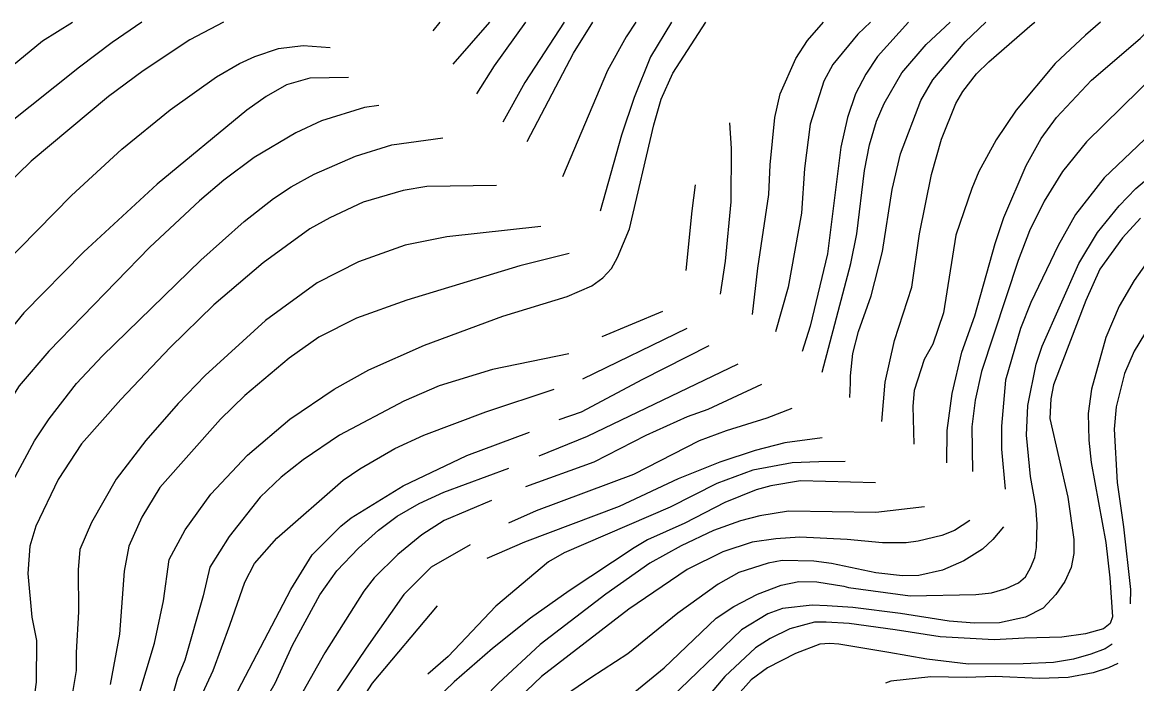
# Model space of a CAD drawing. Extents: x -555860 to -552701, y -1187050 to -1182291.
# Drawn here: x -554328.7 to -553903.7, y -1182542.7 to -1182290.5 of the extents above; entities that cross this region are included whole.
import ezdxf

# ---------------------------------------------------------------- set-up
doc = ezdxf.new("R2010")
doc.units = 0
doc.layers.add('Level 40', color=7, linetype='Continuous')
doc.layers.add('Level 41', color=7, linetype='Continuous')

msp = doc.modelspace()

# ---------------------------------------------------------------- linework, layer by layer
at = {"layer": 'Level 40'}
for points in [[(-554150.45, -1182290.51), (-554164.45, -1182306.49)], [(-554081.11, -1182290.51), (-554089.08, -1182303.69), (-554095.29, -1182319.21), (-554100.22, -1182333.61), (-554108.23, -1182362.59)], [(-554005.24, -1182290.51), (-554010.05, -1182295.08), (-554019.51, -1182306.66), (-554023.03, -1182313.01), (-554028.26, -1182329.37), (-554030.37, -1182346.31), (-554031.5, -1182363.24), (-554036.58, -1182391.47), (-554041.42, -1182408.55)], [(-553917.46, -1182290.51), (-553923.26, -1182295.36), (-553934.84, -1182306.23), (-553949.65, -1182324.01), (-553957.27, -1182335.3), (-553963.83, -1182347.44), (-553966.59, -1182353.93), (-553972.66, -1182371.71), (-553977.31, -1182401.34), (-553981.4, -1182413.2), (-553984.79, -1182419.12), (-553988.6, -1182430.98), (-553989.03, -1182436.91), (-553988.7, -1182451.32)], [(-554204.29, -1182311.5), (-554219.04, -1182311.88), (-554227.93, -1182314.42), (-554235.7, -1182318.79), (-554243.03, -1182324.01), (-554277.18, -1182352.24), (-554305.27, -1182378.2), (-554328.13, -1182401.34), (-554338.29, -1182413.62), (-554347.46, -1182427.03), (-554353.39, -1182437.47), (-554358.04, -1182447.63), (-554366.65, -1182470.21), (-554369.47, -1182479.24), (-554371.17, -1182488.27), (-554370.74, -1182501.82), (-554368.91, -1182519.88), (-554369.05, -1182528.91), (-554371.4, -1182543.42), (-554385.37, -1182584.06), (-554386.43, -1182586.88)], [(-553902.24, -1182365.22), (-553909.15, -1182372.7), (-553917.76, -1182384.69), (-553923.12, -1182396.55), (-553935.4, -1182428.72), (-553936.39, -1182434.08), (-553936.81, -1182441.56), (-553929.9, -1182471.62), (-553927.64, -1182487.71), (-553927.64, -1182493.07), (-553928.63, -1182498.43), (-553931.03, -1182503.79), (-553934.55, -1182508.73), (-553939.35, -1182513.95), (-553946.13, -1182517.34), (-553956, -1182519.46), (-553965.6, -1182519.6), (-553975.2, -1182518.89), (-553993.7, -1182515.92), (-554011.95, -1182513.64), (-554021.76, -1182512.97), (-554027.41, -1182512.83), (-554038.7, -1182514.09), (-554044.34, -1182516.07), (-554054.36, -1182522.14), (-554084.56, -1182551.21)], [(-554120.09, -1182378.64), (-554138.89, -1182383.42), (-554182.07, -1182396.41), (-554201.26, -1182403.32), (-554215.52, -1182410.52), (-554226.95, -1182418.56), (-554243.74, -1182432.81), (-554253.05, -1182441.84), (-554276.2, -1182467.95), (-554283.11, -1182479.24), (-554288.05, -1182490.25), (-554289.88, -1182499.84), (-554291.58, -1182523.83), (-554295.1, -1182543.03)], [(-554055.79, -1182420.92), (-554113.21, -1182448.48), (-554131.69, -1182455.96)], [(-554208.74, -1182499.7), (-554200.42, -1182491.09), (-554192.8, -1182484.18), (-554185.74, -1182478.82), (-554177.27, -1182474.02), (-554167.96, -1182469.64), (-554143.12, -1182460.57)], [(-554003.29, -1182466.1), (-554031.92, -1182465.41), (-554043.21, -1182467.24), (-554048.86, -1182468.8), (-554060.71, -1182473.59), (-554075.95, -1182481.5), (-554090.21, -1182487.9), (-554095.29, -1182490.86), (-554120.17, -1182507.25), (-554134.91, -1182517.76), (-554149.33, -1182529.34), (-554164.01, -1182542.04), (-554174.59, -1182552.34), (-554183.2, -1182562.64)], [(-554271.85, -1182618.31), (-554239.93, -1182556.01), (-554232.17, -1182542.46), (-554225.68, -1182528.07), (-554215.23, -1182508.87), (-554208.74, -1182499.7)]]:
    msp.add_lwpolyline(points, dxfattribs=at)
at = {"layer": 'Level 41'}
for points in [[(-554251.91, -1182290.51), (-554264.77, -1182297.2), (-554282.55, -1182309.05), (-554295.81, -1182318.79), (-554325.31, -1182343.49), (-554340.69, -1182358.3), (-554357.06, -1182376.23), (-554370.89, -1182394.01), (-554378.79, -1182405.72), (-554387.4, -1182420.25), (-554395.44, -1182438.32), (-554402.07, -1182458.64), (-554404.75, -1182469.93), (-554408.56, -1182492.5), (-554409.45, -1182510.46), (-554409.97, -1182515.93), (-554409.89, -1182528.27), (-554412.2, -1182546.92), (-554433.65, -1182597.56), (-554439.89, -1182615.28), (-554441.16, -1182623.18), (-554439.75, -1182634.6)], [(-554346.33, -1182318.37), (-554320.93, -1182297.62), (-554309.48, -1182290.51)], [(-554283.04, -1182290.51), (-554294.4, -1182298.19), (-554306.82, -1182307.64), (-554335.04, -1182330.08)], [(-554287.34, -1182557.7), (-554278.31, -1182527.22), (-554274.79, -1182511.13), (-554272.67, -1182495.33), (-554266.6, -1182484.04), (-554256.72, -1182470.49), (-554242.75, -1182455.53), (-554226.66, -1182441.84), (-554209.73, -1182430.41), (-554196.46, -1182423.08), (-554175.3, -1182413.62), (-554145.38, -1182402.61), (-554120.83, -1182395.13), (-554111.51, -1182391.04), (-554107.28, -1182387.94), (-554104.03, -1182384.41), (-554101.64, -1182380.18), (-554097.12, -1182369.31), (-554087.81, -1182329.66), (-554084.98, -1182319.78), (-554080.61, -1182309.9), (-554067.95, -1182290.51)], [(-554169.39, -1182290.51), (-554172.12, -1182293.8)], [(-554155.33, -1182317.8), (-554148.63, -1182307.08), (-554136.66, -1182290.51)], [(-554122.08, -1182290.51), (-554137.06, -1182313.43), (-554145.45, -1182328.65)], [(-554136.19, -1182335.99), (-554118.43, -1182302.28), (-554111.14, -1182290.51)], [(-554094.67, -1182290.51), (-554098.39, -1182296.07), (-554105.45, -1182308.91), (-554122.65, -1182349.39)], [(-554050.25, -1182401.93), (-554048.18, -1182384.26), (-554043.92, -1182356.19), (-554043.49, -1182344.9), (-554041.66, -1182326.83), (-554039.69, -1182317.8), (-554033.62, -1182304.26), (-554029.24, -1182297.48), (-554023.16, -1182290.51)], [(-553990.74, -1182290.51), (-554002.57, -1182303.55), (-554006.95, -1182310.32), (-554010.9, -1182317.8), (-554014, -1182326.83), (-554016.54, -1182338.12), (-554021.62, -1182378.77), (-554028.26, -1182406.42), (-554031.2, -1182416.07)], [(-554023.58, -1182423.87), (-554012.73, -1182382.44), (-554010.47, -1182371.14), (-554007.51, -1182347.01), (-554005.54, -1182337.28), (-554002.85, -1182328.25), (-554000.03, -1182321.47), (-553993.26, -1182309.76), (-553983.95, -1182299.03), (-553974.78, -1182290.51)], [(-554013.02, -1182433.53), (-554012.82, -1182428.03), (-554012.87, -1182425.33), (-554011.89, -1182416.87), (-554009.77, -1182408.4), (-554004.97, -1182394.85), (-554000.6, -1182377.92), (-553996.93, -1182354.21), (-553993.82, -1182340.66), (-553986.06, -1182320.34), (-553981.4, -1182312.44), (-553969.13, -1182297.91), (-553961.17, -1182290.51)], [(-554000.83, -1182442.79), (-553999.61, -1182427.8), (-553996.08, -1182411.79), (-553989.45, -1182391.47), (-553986.48, -1182371.14), (-553981.97, -1182348.57), (-553978.16, -1182335.02), (-553972.66, -1182321.47), (-553969.97, -1182316.96), (-553964.75, -1182310.18), (-553960.1, -1182305.53), (-553943.59, -1182291.27), (-553942.51, -1182290.51)], [(-553976.04, -1182458.45), (-553975.9, -1182446.22), (-553974.07, -1182432.11), (-553970.4, -1182416.3), (-553965.46, -1182402.47), (-553957.7, -1182374.81), (-553954.31, -1182364.94), (-553945.84, -1182345.18), (-553940.06, -1182334.88), (-553934.27, -1182326.83), (-553920.86, -1182312.58), (-553902.38, -1182296.64), (-553896.38, -1182290.51)], [(-553879.3, -1182290.51), (-553884.03, -1182296.49), (-553896.03, -1182309.76), (-553922.84, -1182336.15), (-553932.01, -1182347.44), (-553938.93, -1182358.73), (-553944.57, -1182370.02), (-553948.95, -1182381.3), (-553962.92, -1182423.64), (-553965.32, -1182434.65), (-553966.59, -1182444.81), (-553966.32, -1182461.86)], [(-553863.94, -1182290.51), (-553866.11, -1182293.81), (-553882.48, -1182316.53), (-553890.53, -1182325.56), (-553916.07, -1182349.84), (-553927.07, -1182363.81), (-553933.57, -1182375.66), (-553944.01, -1182397.39), (-553947.96, -1182407.27), (-553953.74, -1182427.03), (-553955.3, -1182444.53), (-553955.3, -1182453.28), (-553953.85, -1182468.58)], [(-553793.24, -1182290.51), (-553794.99, -1182291.7), (-553805.71, -1182302.56), (-553842.83, -1182345.89), (-553864.98, -1182366.35), (-553881.64, -1182383.14), (-553887, -1182389.35), (-553895.04, -1182400.07), (-553904.64, -1182415.88), (-553908.31, -1182424.49), (-553911.55, -1182437.19), (-553912.26, -1182445.66), (-553911.13, -1182465.97), (-553908.73, -1182482.91), (-553906.03, -1182506.85), (-553906.12, -1182512.22)], [(-554416.58, -1182622.23), (-554413.8, -1182612.82), (-554408.84, -1182592.98), (-554396.57, -1182551.21), (-554394.88, -1182541.33), (-554389.9, -1182517.47), (-554387.54, -1182500.97), (-554387.4, -1182485.17), (-554380.48, -1182458.35), (-554373.43, -1182440.86), (-554364.25, -1182422.51), (-554357.06, -1182410.94), (-554346.33, -1182395.7), (-554336.03, -1182383.28), (-554309.92, -1182356.61), (-554290.73, -1182338.83), (-554272.24, -1182323.87), (-554254.6, -1182311.31), (-554245.86, -1182306.23), (-554239.93, -1182303.55), (-554230.9, -1182300.45), (-554221.58, -1182299.32), (-554211.31, -1182300.18)], [(-554192.75, -1182322.19), (-554198.11, -1182323.04), (-554214.53, -1182328.1), (-554224.41, -1182332.62), (-554240.21, -1182342.07), (-554251.78, -1182350.68), (-554261.1, -1182358.59), (-554280.01, -1182376.23), (-554318.53, -1182415.88), (-554329.82, -1182429.14), (-554340.55, -1182445.94), (-554348.17, -1182461.74), (-554354.94, -1182484.32), (-554356.92, -1182500.13), (-554354.23, -1182518.19), (-554354.8, -1182529.48), (-554358.18, -1182545.56), (-554361.43, -1182556.85), (-554369.76, -1182581.69), (-554375.26, -1182595.24), (-554380.9, -1182613.3), (-554383.16, -1182629.11), (-554383.3, -1182644.77)], [(-554058.97, -1182328.81), (-554058.31, -1182338.69), (-554058.45, -1182359.01), (-554060.57, -1182381.59), (-554062.48, -1182394.15)], [(-554333.21, -1182467.1), (-554324.03, -1182450.17), (-554318.39, -1182441.7), (-554307.95, -1182428.3), (-554298.07, -1182417.71), (-554260.53, -1182381.16), (-554244.02, -1182366.49), (-554232.87, -1182357.74), (-554226.1, -1182353.22), (-554217.35, -1182348.43), (-554201.55, -1182341.51), (-554187.72, -1182337.28), (-554168.35, -1182334.51)], [(-554107, -1182555.58), (-554083.85, -1182536.67), (-554064.1, -1182517.77), (-554057.32, -1182513.25), (-554048.29, -1182508.59), (-554039.26, -1182505.21), (-554032.49, -1182503.79), (-554025.71, -1182503.93), (-554015.41, -1182505.49), (-554013.62, -1182506.06), (-553990.01, -1182509.16), (-553965.04, -1182508.73), (-553959.11, -1182508.03), (-553953.46, -1182506.47), (-553948.81, -1182504.22), (-553946.14, -1182502), (-553944.15, -1182498.57), (-553942.49, -1182494.55), (-553941.89, -1182490.81), (-553941.61, -1182481.78), (-553942.17, -1182475.01), (-553944.15, -1182463.72), (-553945.7, -1182447.91), (-553945.14, -1182436.62), (-553942.03, -1182420.82), (-553939.78, -1182414.04), (-553925.81, -1182382.44), (-553918.61, -1182370.72), (-553910.42, -1182360.56), (-553904.07, -1182353.93), (-553886.01, -1182338.69)], [(-554147.84, -1182352.77), (-554174.45, -1182353.08), (-554183.48, -1182354.63), (-554198.72, -1182359.15), (-554211.42, -1182365.08), (-554219.04, -1182369.31), (-554236.82, -1182382.29), (-554255.59, -1182398.24), (-554272.24, -1182414.47), (-554291.15, -1182434.36), (-554306.11, -1182451.3), (-554315, -1182464.85), (-554323.47, -1182482.63), (-554325.73, -1182490.25), (-554326.57, -1182500.69), (-554325.02, -1182517.34), (-554323.24, -1182526.23), (-554323.33, -1182542.18), (-554324.74, -1182552.34), (-554332.78, -1182580.28), (-554344.78, -1182610.76), (-554349.58, -1182628.54), (-554354.52, -1182653.94), (-554355.79, -1182663.11)], [(-554075.53, -1182385.22), (-554073.27, -1182362.4), (-554071.88, -1182352.44)], [(-554130.9, -1182368.33), (-554166.83, -1182372.27), (-554182.64, -1182375.52), (-554200.42, -1182381.87), (-554216.22, -1182389.91), (-554235.98, -1182404.17), (-554258.98, -1182425.19), (-554269.28, -1182435.92), (-554281.56, -1182450.03), (-554292.85, -1182464.71), (-554302.3, -1182481.22), (-554306.68, -1182491.52), (-554307.38, -1182499.28), (-554307.19, -1182515.28), (-554308.09, -1182530.89), (-554308.09, -1182537.66), (-554311.19, -1182556.01), (-554321.49, -1182583.1), (-554333.49, -1182610.2)], [(-553898.57, -1182380.32), (-553904.64, -1182388.93), (-553910.42, -1182398.8), (-553915.5, -1182410.66), (-553920.86, -1182430.41), (-553922.14, -1182439.73), (-553921.99, -1182449.89), (-553921.01, -1182458.35), (-553915.5, -1182488.84), (-553913.95, -1182502.38), (-553912.87, -1182517.18), (-553913.83, -1182519.76), (-553916.34, -1182521.85), (-553923.24, -1182523.73), (-553932.24, -1182524.99), (-553946.43, -1182525.35), (-553957.98, -1182525.95), (-553978.58, -1182524.82), (-553995.81, -1182522.23), (-554013.35, -1182519.78), (-554022.05, -1182519.32), (-554026.56, -1182519.32), (-554036.02, -1182521.86), (-554043.5, -1182525.53), (-554049, -1182529.05), (-554060.71, -1182539.92), (-554069.88, -1182550.78)], [(-554107.5, -1182410.37), (-554084.45, -1182400.64)], [(-554075.24, -1182407.32), (-554115.04, -1182426.6)], [(-554123.91, -1182441.99), (-554115.46, -1182439.02), (-554092.04, -1182426.6), (-554066.67, -1182413.81)], [(-554120.22, -1182416.95), (-554149.33, -1182422.94), (-554169.65, -1182429.14), (-554183.2, -1182434.93), (-554207.76, -1182447.91), (-554221.58, -1182457.37), (-554229.91, -1182464), (-554237.95, -1182471.62), (-554249.81, -1182486.58), (-554257.15, -1182498.29), (-554259.69, -1182509.16), (-554266.74, -1182533.71), (-554269.42, -1182540.48), (-554272.67, -1182551.77)], [(-554264.62, -1182556.57), (-554255.88, -1182537.66), (-554249.53, -1182520.45), (-554243.74, -1182504.04), (-554240.07, -1182496.88), (-554231.6, -1182487.28), (-554206.34, -1182465.13), (-554199.99, -1182460.75), (-554186.59, -1182452.99), (-554175.58, -1182447.91), (-554151.87, -1182439.02), (-554125.86, -1182430.45)], [(-554046.8, -1182428.66), (-554067.2, -1182438.18), (-554075.11, -1182441), (-554090.91, -1182448.05), (-554110.67, -1182458.21), (-554136.77, -1182467.67)], [(-554143.07, -1182481.35), (-554132.54, -1182476.7), (-554095.43, -1182462.87), (-554070.45, -1182450.03), (-554060.15, -1182446.22), (-554044.63, -1182441.32), (-554035.08, -1182437.66)], [(-554247.83, -1182548.1), (-554226.24, -1182506.76), (-554218.06, -1182493.63), (-554207.19, -1182482.63), (-554203.24, -1182479.52), (-554183.48, -1182467.24), (-554159.17, -1182455.66), (-554135.28, -1182446.77)], [(-554023.58, -1182448.95), (-554037.85, -1182450.88), (-554049.14, -1182453.84), (-554062.69, -1182458.21), (-554078.49, -1182464.56), (-554101.07, -1182475.15), (-554137.2, -1182488.69), (-554151.45, -1182495.04)], [(-554014.8, -1182457.94), (-554024.87, -1182458.07), (-554035.03, -1182458.5), (-554050.13, -1182461.32), (-554063.82, -1182466.4), (-554081.6, -1182475.43), (-554121.96, -1182492.79), (-554128.02, -1182496.31), (-554148.06, -1182513.11), (-554166.27, -1182532.3), (-554174.03, -1182539.07)], [(-554149.71, -1182472.81), (-554167.82, -1182480.51), (-554176.29, -1182486.01), (-554185.42, -1182493.41), (-554194.49, -1182502.38), (-554198.44, -1182507.46), (-554213.33, -1182531.01), (-554234.5, -1182568.55)], [(-553984.65, -1182475.24), (-554003.14, -1182477.41), (-554036.44, -1182476.98), (-554047.45, -1182478.68), (-554054.79, -1182480.65), (-554065.09, -1182484.32), (-554077.36, -1182490.11), (-554089.38, -1182496.74), (-554106.16, -1182508.57), (-554131.13, -1182527.78), (-554147.07, -1182542.46), (-554168.81, -1182564.76)], [(-553967.29, -1182480.47), (-553973.13, -1182484.34), (-553978.02, -1182486.16), (-553987.05, -1182488.41), (-553991.57, -1182488.98), (-554000.6, -1182488.98), (-554014.14, -1182487.71), (-554032.21, -1182486.86), (-554041.24, -1182487.43), (-554050.27, -1182488.7), (-554061.56, -1182492.5), (-554075.11, -1182499.14), (-554097.4, -1182514.24), (-554130.71, -1182539.92), (-554156.39, -1182564.47)], [(-553954.45, -1182482.88), (-553958.54, -1182487.71), (-553962.49, -1182491.38), (-553969.55, -1182495.89), (-553977.74, -1182499.42), (-553986.83, -1182501.42), (-553992.98, -1182501.53), (-554003.14, -1182500.41), (-554020.07, -1182496.88), (-554026.84, -1182496.03), (-554038.84, -1182495.75), (-554044.2, -1182496.74), (-554055.35, -1182500.27), (-554063.25, -1182504.78), (-554078.63, -1182515.79), (-554097.68, -1182531.31), (-554111.8, -1182540.48), (-554136.33, -1182557.28)], [(-554157.87, -1182489.76), (-554172.76, -1182498.29), (-554183.2, -1182508.73), (-554197.59, -1182529.2), (-554217.07, -1182558.12)], [(-554170.43, -1182512.98), (-554195.2, -1182542.46), (-554210.44, -1182566.17), (-554220.03, -1182583.1), (-554227.93, -1182600.03), (-554234.71, -1182616.97), (-554240.64, -1182635.6), (-554248.18, -1182663.83)], [(-553913, -1182527.71), (-553915.71, -1182529.38), (-553921.15, -1182531.47), (-553927.84, -1182533.36), (-553935.37, -1182534.61), (-553946.97, -1182535.12), (-553967.86, -1182535.26), (-553983.66, -1182533.43), (-553998.2, -1182530.89), (-554017.34, -1182527.59), (-554020.69, -1182527.4), (-554024.58, -1182527.65), (-554033.76, -1182531.17), (-554044.48, -1182536.67), (-554050.69, -1182541.19), (-554067.34, -1182559.96)], [(-553910.91, -1182535.03), (-553914.46, -1182536.7), (-553920.32, -1182538.59), (-553929.76, -1182540.34), (-553940.74, -1182540.68), (-553957.7, -1182539.92), (-553968.7, -1182540.34), (-553982.25, -1182540.06), (-553997.49, -1182541.75), (-553999.54, -1182542.48)]]:
    msp.add_lwpolyline(points, dxfattribs=at)

doc.saveas('drawing.dxf')
